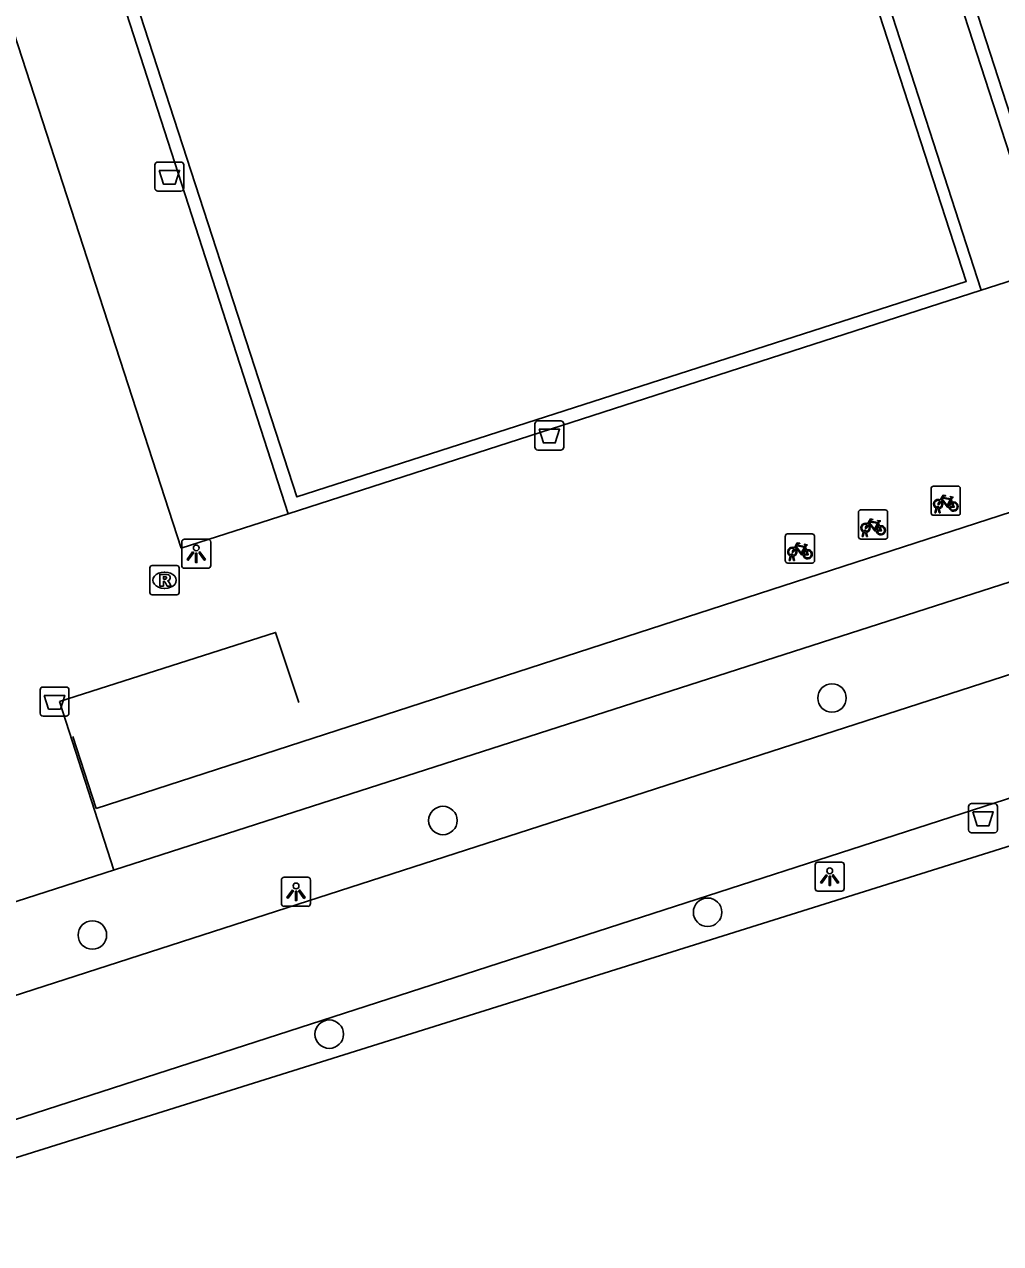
# Model space of a CAD drawing. Extents: x 158087 to 159494, y 382905 to 383981.
# Drawn here: x 159189.99 to 159223.49, y 383054.29 to 383096.14 of the extents above; entities that cross this region are included whole.
import ezdxf

# ---------------------------------------------------------------- set-up
doc = ezdxf.new("R2010")
doc.units = 0
for name, color, linetype in [('IMGEO_Afvalbak', 7, 'Continuous'), ('IMGEO_Boom', 7, 'Continuous'), ('IMGEO_Fietsenrek', 7, 'Continuous'), ('IMGEO_Fietspad_gesloten', 7, 'Continuous'), ('IMGEO_Groenvoorziening', 7, 'Continuous'), ('IMGEO_Hek', 7, 'Continuous'), ('IMGEO_Lichtpunt', 7, 'Continuous'), ('IMGEO_Rioolput', 7, 'Continuous'), ('IMGEO_Voetpad_open', 7, 'Continuous')]:
    doc.layers.add(name, color=color, linetype=linetype)

msp = doc.modelspace()

# ---------------------------------------------------------------- linework, layer by layer
at = {"layer": 'IMGEO_Afvalbak'}
for p, q in [((159194.57, 383091.416), (159195.36, 383091.416)), ((159195.36, 383091.416), (159194.57, 383091.416)), ((159194.47, 383090.516), (159194.47, 383091.316)), ((159194.47, 383091.316), (159194.47, 383090.516)), ((159195.46, 383091.316), (159195.46, 383090.516)), ((159195.46, 383090.516), (159195.46, 383091.316)), ((159195.36, 383090.416), (159194.57, 383090.416)), ((159194.57, 383090.416), (159195.36, 383090.416)), ((159207.508, 383081.627), (159207.508, 383082.427)), ((159207.508, 383082.427), (159207.508, 383081.627)), ((159207.608, 383082.527), (159208.398, 383082.527)), ((159208.398, 383082.527), (159207.608, 383082.527)), ((159208.498, 383082.427), (159208.498, 383081.627)), ((159208.498, 383081.627), (159208.498, 383082.427)), ((159208.398, 383081.527), (159207.608, 383081.527)), ((159207.608, 383081.527), (159208.398, 383081.527)), ((159190.53, 383072.493), (159190.53, 383073.293)), ((159190.53, 383073.293), (159190.53, 383072.493)), ((159190.63, 383073.393), (159191.42, 383073.393)), ((159191.42, 383073.393), (159190.63, 383073.393)), ((159191.52, 383073.293), (159191.52, 383072.493)), ((159191.52, 383072.493), (159191.52, 383073.293)), ((159191.42, 383072.393), (159190.63, 383072.393)), ((159190.63, 383072.393), (159191.42, 383072.393)), ((159222.393, 383068.49), (159222.393, 383069.29)), ((159222.393, 383069.29), (159222.393, 383068.49)), ((159222.493, 383069.39), (159223.283, 383069.39)), ((159223.283, 383069.39), (159222.493, 383069.39)), ((159223.383, 383069.29), (159223.383, 383068.49)), ((159223.383, 383068.49), (159223.383, 383069.29)), ((159223.283, 383068.39), (159222.493, 383068.39)), ((159222.493, 383068.39), (159223.283, 383068.39))]:
    msp.add_line(p, q, dxfattribs=at)
for points in [[(159194.613, 383091.13), (159195.317, 383091.13), (159195.168, 383090.66), (159194.762, 383090.66), (159194.613, 383091.13)], [(159207.651, 383082.241), (159208.355, 383082.241), (159208.206, 383081.771), (159207.8, 383081.771), (159207.651, 383082.241)], [(159190.673, 383073.107), (159191.377, 383073.107), (159191.228, 383072.637), (159190.822, 383072.637), (159190.673, 383073.107)], [(159222.536, 383069.104), (159223.24, 383069.104), (159223.091, 383068.634), (159222.685, 383068.634), (159222.536, 383069.104)]]:
    msp.add_lwpolyline(points, dxfattribs=at)
for centre, start, end in [((159194.57, 383091.316), 90, 180), ((159194.57, 383091.316), 90, 180), ((159195.36, 383091.316), 0, 90), ((159195.36, 383091.316), 360, 90), ((159194.57, 383090.516), 180, 270), ((159194.57, 383090.516), 180, 270), ((159195.36, 383090.516), 270, 0), ((159195.36, 383090.516), 270, 0), ((159207.608, 383082.427), 90, 180), ((159207.608, 383082.427), 90, 180), ((159208.398, 383082.427), 0, 90), ((159208.398, 383082.427), 360, 90), ((159207.608, 383081.627), 180, 270), ((159207.608, 383081.627), 180, 270), ((159208.398, 383081.627), 270, 0), ((159208.398, 383081.627), 270, 0), ((159190.63, 383073.293), 90, 180), ((159190.63, 383073.293), 90, 180), ((159191.42, 383073.293), 0, 90), ((159191.42, 383073.293), 360, 90), ((159190.63, 383072.493), 180, 270), ((159190.63, 383072.493), 180, 270), ((159191.42, 383072.493), 270, 0), ((159191.42, 383072.493), 270, 0), ((159222.493, 383069.29), 90, 180), ((159222.493, 383069.29), 90, 180), ((159223.283, 383069.29), 0, 90), ((159223.283, 383069.29), 360, 90), ((159222.493, 383068.49), 180, 270), ((159222.493, 383068.49), 180, 270), ((159223.283, 383068.49), 270, 0), ((159223.283, 383068.49), 270, 0)]:
    msp.add_arc(centre, 0.1, start, end, dxfattribs=at)
at = {"layer": 'IMGEO_Boom'}
for centre in [(159217.704, 383073.017), (159204.352, 383068.812), (159213.435, 383065.662), (159192.324, 383064.88), (159200.451, 383061.477)]:
    msp.add_circle(centre, 0.489, dxfattribs=at)
at = {"layer": 'IMGEO_Fietsenrek'}
for p, q in [((159221.108, 383079.365), (159221.108, 383080.206)), ((159221.108, 383080.206), (159221.108, 383079.365)), ((159221.183, 383080.29), (159222.024, 383080.29)), ((159222.024, 383080.29), (159221.183, 383080.29)), ((159222.108, 383080.215), (159222.108, 383079.374)), ((159222.108, 383079.374), (159222.108, 383080.215)), ((159221.795, 383079.839), (159221.831, 383079.744)), ((159218.613, 383078.548), (159218.613, 383079.389)), ((159218.613, 383079.389), (159218.613, 383078.548)), ((159218.688, 383079.473), (159219.529, 383079.473)), ((159219.529, 383079.473), (159218.688, 383079.473)), ((159219.613, 383079.398), (159219.613, 383078.557)), ((159219.613, 383078.557), (159219.613, 383079.398)), ((159222.033, 383079.29), (159221.192, 383079.29)), ((159221.192, 383079.29), (159222.033, 383079.29)), ((159221.235, 383079.374), (159221.274, 383079.534)), ((159221.269, 383079.374), (159221.235, 383079.374)), ((159221.304, 383079.522), (159221.269, 383079.374)), ((159221.346, 383079.546), (159221.345, 383079.55)), ((159221.387, 383079.374), (159221.353, 383079.516)), ((159221.377, 383079.557), (159221.378, 383079.55)), ((159221.385, 383079.52), (159221.42, 383079.374)), ((159221.42, 383079.374), (159221.387, 383079.374)), ((159219.3, 383079.022), (159219.336, 383078.927)), ((159216.103, 383077.726), (159216.103, 383078.567)), ((159216.103, 383078.567), (159216.103, 383077.726)), ((159216.178, 383078.651), (159217.019, 383078.651)), ((159217.019, 383078.651), (159216.178, 383078.651)), ((159217.103, 383078.576), (159217.103, 383077.735)), ((159217.103, 383077.735), (159217.103, 383078.576)), ((159219.538, 383078.473), (159218.697, 383078.473)), ((159218.697, 383078.473), (159219.538, 383078.473)), ((159218.74, 383078.557), (159218.779, 383078.717)), ((159218.774, 383078.557), (159218.74, 383078.557)), ((159218.809, 383078.705), (159218.774, 383078.557)), ((159218.851, 383078.729), (159218.85, 383078.733)), ((159218.892, 383078.557), (159218.858, 383078.699)), ((159218.882, 383078.74), (159218.883, 383078.733)), ((159218.89, 383078.703), (159218.925, 383078.557)), ((159218.925, 383078.557), (159218.892, 383078.557)), ((159216.79, 383078.2), (159216.826, 383078.105)), ((159217.028, 383077.651), (159216.187, 383077.651)), ((159216.187, 383077.651), (159217.028, 383077.651)), ((159216.23, 383077.735), (159216.269, 383077.895)), ((159216.264, 383077.735), (159216.23, 383077.735)), ((159216.299, 383077.883), (159216.264, 383077.735)), ((159216.341, 383077.907), (159216.34, 383077.911)), ((159216.382, 383077.735), (159216.348, 383077.877)), ((159216.372, 383077.918), (159216.373, 383077.911)), ((159216.38, 383077.881), (159216.415, 383077.735)), ((159216.415, 383077.735), (159216.382, 383077.735))]:
    msp.add_line(p, q, dxfattribs=at)
for points in [[(159221.442, 383079.764), (159221.39, 383079.674), (159221.35, 383079.649), (159221.351, 383079.696), (159221.406, 383079.79)], [(159221.421, 383079.816), (159221.516, 383079.98), (159221.602, 383079.966), (159221.604, 383079.957), (159221.548, 383079.946), (159221.521, 383079.901), (159221.777, 383079.86)], [(159221.717, 383079.572), (159221.667, 383079.572), (159221.476, 383079.823), (159221.457, 383079.791)], [(159221.764, 383079.835), (159221.507, 383079.876), (159221.49, 383079.847), (159221.657, 383079.627), (159221.764, 383079.835)], [(159221.812, 383079.737), (159221.782, 383079.814), (159221.673, 383079.596), (159221.716, 383079.596)], [(159221.746, 383079.596), (159221.866, 383079.595), (159221.822, 383079.709)], [(159221.842, 383079.716), (159221.897, 383079.571), (159221.747, 383079.571)], [(159221.777, 383079.86), (159221.802, 383079.909), (159221.796, 383079.913), (159221.773, 383079.917), (159221.761, 383079.924), (159221.76, 383079.927), (159221.762, 383079.932), (159221.857, 383079.917), (159221.859, 383079.907), (159221.849, 383079.894), (159221.837, 383079.888), (159221.823, 383079.894), (159221.795, 383079.839)], [(159218.947, 383078.947), (159218.895, 383078.857), (159218.855, 383078.832), (159218.856, 383078.879), (159218.911, 383078.973)], [(159218.926, 383078.999), (159219.021, 383079.163), (159219.107, 383079.149), (159219.109, 383079.14), (159219.053, 383079.129), (159219.026, 383079.084), (159219.282, 383079.043)], [(159219.222, 383078.755), (159219.172, 383078.755), (159218.981, 383079.006), (159218.962, 383078.974)], [(159219.269, 383079.018), (159219.012, 383079.059), (159218.995, 383079.03), (159219.162, 383078.81), (159219.269, 383079.018)], [(159219.317, 383078.92), (159219.287, 383078.997), (159219.178, 383078.779), (159219.221, 383078.779)], [(159219.251, 383078.779), (159219.371, 383078.778), (159219.327, 383078.892)], [(159219.347, 383078.899), (159219.402, 383078.754), (159219.252, 383078.754)], [(159219.282, 383079.043), (159219.307, 383079.092), (159219.301, 383079.096), (159219.278, 383079.1), (159219.266, 383079.107), (159219.265, 383079.11), (159219.267, 383079.115), (159219.362, 383079.1), (159219.364, 383079.09), (159219.354, 383079.077), (159219.342, 383079.071), (159219.328, 383079.077), (159219.3, 383079.022)], [(159216.437, 383078.125), (159216.385, 383078.035), (159216.345, 383078.01), (159216.346, 383078.057), (159216.401, 383078.151)], [(159216.416, 383078.177), (159216.511, 383078.341), (159216.597, 383078.327), (159216.599, 383078.318), (159216.543, 383078.307), (159216.516, 383078.262), (159216.772, 383078.221)], [(159216.712, 383077.933), (159216.662, 383077.933), (159216.471, 383078.184), (159216.452, 383078.152)], [(159216.759, 383078.196), (159216.502, 383078.237), (159216.485, 383078.208), (159216.652, 383077.988), (159216.759, 383078.196)], [(159216.807, 383078.098), (159216.777, 383078.175), (159216.668, 383077.957), (159216.711, 383077.957)], [(159216.741, 383077.957), (159216.861, 383077.956), (159216.817, 383078.07)], [(159216.837, 383078.077), (159216.892, 383077.932), (159216.742, 383077.932)], [(159216.772, 383078.221), (159216.797, 383078.27), (159216.791, 383078.274), (159216.768, 383078.278), (159216.756, 383078.285), (159216.755, 383078.288), (159216.757, 383078.293), (159216.852, 383078.278), (159216.854, 383078.268), (159216.844, 383078.255), (159216.832, 383078.249), (159216.818, 383078.255), (159216.79, 383078.2)]]:
    msp.add_lwpolyline(points, dxfattribs=at)
for centre, radius, start, end in [((159221.186, 383080.212), 0.0779, 92.4484, 184.2845), ((159221.186, 383080.212), 0.0779, 92.4484, 184.2845), ((159222.03, 383080.212), 0.0779, 2.4484, 94.2845), ((159222.03, 383080.212), 0.0779, 2.4484, 94.2845), ((159221.348, 383079.675), 0.159, 62.6766, 242.1369), ((159221.348, 383079.675), 0.129, 63.3192, 238.903), ((159221.348, 383079.675), 0.129, 283.6043, 43.4302), ((159221.348, 383079.675), 0.159, 283.5766, 46.6042), ((159221.875, 383079.591), 0.159, 113.3408, 178.3217), ((159221.875, 383079.591), 0.159, 187.0065, 105.7708), ((159221.875, 383079.591), 0.129, 113.923, 177.9556), ((159221.875, 383079.591), 0.129, 188.6715, 104.5883), ((159218.691, 383079.395), 0.0779, 92.4484, 184.2845), ((159218.691, 383079.395), 0.0779, 92.4484, 184.2845), ((159219.535, 383079.395), 0.0779, 2.4484, 94.2845), ((159219.535, 383079.395), 0.0779, 2.4484, 94.2845), ((159221.186, 383079.368), 0.0779, 182.4484, 274.2845), ((159221.186, 383079.368), 0.0779, 182.4484, 274.2845), ((159221.328, 383079.546), 0.0499, 12.8025, 158.6934), ((159221.348, 383079.675), 0.159, 253.9967, 271.7867), ((159221.328, 383079.546), 0.0174, 12.8025, 163.4502), ((159221.348, 383079.675), 0.129, 253.415, 269.0204), ((159222.03, 383079.368), 0.0779, 272.4484, 4.2845), ((159222.03, 383079.368), 0.0779, 272.4484, 4.2845), ((159218.853, 383078.858), 0.159, 62.6766, 242.1369), ((159218.853, 383078.858), 0.129, 63.3192, 238.903), ((159218.853, 383078.858), 0.129, 283.6043, 43.4302), ((159218.853, 383078.858), 0.159, 283.5766, 46.6042), ((159219.38, 383078.774), 0.159, 113.3408, 178.3217), ((159219.38, 383078.774), 0.159, 187.0065, 105.7708), ((159219.38, 383078.774), 0.129, 113.923, 177.9556), ((159219.38, 383078.774), 0.129, 188.6715, 104.5883), ((159216.181, 383078.573), 0.0779, 92.4484, 184.2845), ((159216.181, 383078.573), 0.0779, 92.4484, 184.2845), ((159217.025, 383078.573), 0.0779, 2.4484, 94.2845), ((159217.025, 383078.573), 0.0779, 2.4484, 94.2845), ((159218.691, 383078.551), 0.0779, 182.4484, 274.2845), ((159218.691, 383078.551), 0.0779, 182.4484, 274.2845), ((159218.833, 383078.729), 0.0499, 12.8025, 158.6934), ((159218.853, 383078.858), 0.159, 253.9967, 271.7867), ((159218.833, 383078.729), 0.0174, 12.8025, 163.4502), ((159218.853, 383078.858), 0.129, 253.415, 269.0204), ((159219.535, 383078.551), 0.0779, 272.4484, 4.2845), ((159219.535, 383078.551), 0.0779, 272.4484, 4.2845), ((159216.343, 383078.036), 0.159, 62.6766, 242.1369), ((159216.343, 383078.036), 0.129, 63.3192, 238.903), ((159216.343, 383078.036), 0.129, 283.6043, 43.4302), ((159216.343, 383078.036), 0.159, 283.5766, 46.6042), ((159216.87, 383077.952), 0.159, 113.3408, 178.3217), ((159216.87, 383077.952), 0.159, 187.0065, 105.7708), ((159216.87, 383077.952), 0.129, 113.923, 177.9556), ((159216.87, 383077.952), 0.129, 188.6715, 104.5883), ((159216.181, 383077.729), 0.0779, 182.4484, 274.2845), ((159216.181, 383077.729), 0.0779, 182.4484, 274.2845), ((159216.323, 383077.907), 0.0499, 12.8025, 158.6934), ((159216.343, 383078.036), 0.159, 253.9967, 271.7867), ((159216.323, 383077.907), 0.0174, 12.8025, 163.4502), ((159216.343, 383078.036), 0.129, 253.415, 269.0204), ((159217.025, 383077.729), 0.0779, 272.4484, 4.2845), ((159217.025, 383077.729), 0.0779, 272.4484, 4.2845)]:
    msp.add_arc(centre, radius, start, end, dxfattribs=at)
at = {"layer": 'IMGEO_Fietspad_gesloten'}
for points in [[(159177.244, 383058.86), (159177.648, 383058.93), (159297.331, 383097.582), (159315.701, 383103.469)], [(159169.93, 383052.158), (159261.875, 383081.887)]]:
    msp.add_lwpolyline(points, dxfattribs=at)
at = {"layer": 'IMGEO_Groenvoorziening'}
msp.add_lwpolyline([(159262.51, 383080.083), (159170.278, 383051.14)], dxfattribs=at)
at = {"layer": 'IMGEO_Hek'}
for points in [[(159267.97, 383101.532), (159248.205, 383162.485), (159175.755, 383139.283), (159175.71, 383139.269), (159181.265, 383122.198), (159181.283, 383122.143), (159210.828, 383131.678), (159225.073, 383087.742)], [(159212.932, 383117.581), (159209.227, 383129.023), (159185.465, 383121.379), (159199.041, 383079.339)], [(159222.829, 383087.021), (159219.15, 383098.383)], [(159273.101, 383095.369), (159192.454, 383069.229)], [(159222.829, 383087.021), (159199.041, 383079.339)], [(159199.408, 383072.859), (159198.61, 383075.268), (159191.199, 383072.892)], [(159191.199, 383072.892), (159193.054, 383067.106)], [(159192.454, 383069.229), (159191.656, 383071.691)]]:
    msp.add_lwpolyline(points, dxfattribs=at)
at = {"layer": 'IMGEO_Lichtpunt'}
for p, q in [((159196.291, 383078.466), (159195.483, 383078.466)), ((159196.291, 383078.466), (159195.483, 383078.466)), ((159195.389, 383078.371), (159195.389, 383077.564)), ((159195.389, 383078.371), (159195.389, 383077.564)), ((159196.385, 383077.564), (159196.385, 383078.371)), ((159196.385, 383077.564), (159196.385, 383078.371)), ((159195.483, 383077.47), (159196.291, 383077.47)), ((159195.483, 383077.47), (159196.291, 383077.47)), ((159217.126, 383067.287), (159217.126, 383066.48)), ((159217.126, 383067.287), (159217.126, 383066.48)), ((159218.028, 383067.382), (159217.22, 383067.382)), ((159218.028, 383067.382), (159217.22, 383067.382)), ((159218.122, 383066.48), (159218.122, 383067.287)), ((159218.122, 383066.48), (159218.122, 383067.287)), ((159198.812, 383066.767), (159198.812, 383065.96)), ((159198.812, 383066.767), (159198.812, 383065.96)), ((159199.714, 383066.862), (159198.906, 383066.862)), ((159199.714, 383066.862), (159198.906, 383066.862)), ((159199.808, 383065.96), (159199.808, 383066.767)), ((159199.808, 383065.96), (159199.808, 383066.767)), ((159217.22, 383066.386), (159218.028, 383066.386)), ((159217.22, 383066.386), (159218.028, 383066.386)), ((159198.906, 383065.866), (159199.714, 383065.866)), ((159198.906, 383065.866), (159199.714, 383065.866))]:
    msp.add_line(p, q, dxfattribs=at)
for points in [[(159195.763, 383078.035), (159195.802, 383078.007), (159195.614, 383077.745), (159195.576, 383077.772), (159195.763, 383078.035)], [(159195.975, 383078.007), (159196.013, 383078.034), (159196.2, 383077.772), (159196.161, 383077.744), (159195.975, 383078.007)], [(159195.865, 383077.987), (159195.912, 383077.987), (159195.912, 383077.665), (159195.865, 383077.665), (159195.865, 383077.987)], [(159217.5, 383066.951), (159217.539, 383066.923), (159217.351, 383066.661), (159217.313, 383066.688), (159217.5, 383066.951)], [(159217.602, 383066.903), (159217.649, 383066.903), (159217.649, 383066.581), (159217.602, 383066.581), (159217.602, 383066.903)], [(159217.712, 383066.923), (159217.75, 383066.95), (159217.937, 383066.688), (159217.898, 383066.66), (159217.712, 383066.923)], [(159199.186, 383066.431), (159199.225, 383066.403), (159199.037, 383066.141), (159198.999, 383066.168), (159199.186, 383066.431)], [(159199.288, 383066.383), (159199.335, 383066.383), (159199.335, 383066.061), (159199.288, 383066.061), (159199.288, 383066.383)], [(159199.398, 383066.403), (159199.436, 383066.43), (159199.623, 383066.168), (159199.584, 383066.14), (159199.398, 383066.403)]]:
    msp.add_lwpolyline(points, dxfattribs=at)
for centre in [(159195.888, 383078.169), (159217.625, 383067.085), (159199.311, 383066.565)]:
    msp.add_circle(centre, 0.0994, dxfattribs=at)
for centre, start, end in [((159195.483, 383078.371), 90, 180), ((159195.483, 383078.371), 90, 180), ((159196.291, 383078.371), 0, 90), ((159196.291, 383078.371), 0, 90), ((159195.483, 383077.564), 180, 270), ((159195.483, 383077.564), 180, 270), ((159196.291, 383077.564), 270, 0), ((159196.291, 383077.564), 270, 360), ((159217.22, 383067.287), 90, 180), ((159217.22, 383067.287), 90, 180), ((159218.028, 383067.287), 0, 90), ((159218.028, 383067.287), 0, 90), ((159198.906, 383066.767), 90, 180), ((159198.906, 383066.767), 90, 180), ((159199.714, 383066.767), 0, 90), ((159199.714, 383066.767), 0, 90), ((159217.22, 383066.48), 180, 270), ((159217.22, 383066.48), 180, 270), ((159218.028, 383066.48), 270, 0), ((159218.028, 383066.48), 270, 360), ((159198.906, 383065.96), 180, 270), ((159198.906, 383065.96), 180, 270), ((159199.714, 383065.96), 270, 0), ((159199.714, 383065.96), 270, 360)]:
    msp.add_arc(centre, 0.0946, start, end, dxfattribs=at)
at = {"layer": 'IMGEO_Rioolput'}
for p, q in [((159194.299, 383076.634), (159194.299, 383077.486)), ((159194.374, 383077.56), (159195.226, 383077.56)), ((159194.787, 383077.34), (159194.812, 383077.34)), ((159195.3, 383077.486), (159195.3, 383076.634)), ((159194.81, 383076.78), (159194.785, 383076.78)), ((159195.226, 383076.56), (159194.374, 383076.56))]:
    msp.add_line(p, q, dxfattribs=at)
for points in [[(159194.299, 383076.634), (159194.299, 383077.486)], [(159194.374, 383077.56), (159195.226, 383077.56)], [(159194.888, 383077.258), (159194.636, 383077.26), (159194.636, 383076.86)], [(159194.814, 383077.179), (159194.76, 383077.179), (159194.76, 383077.098)], [(159195.3, 383077.486), (159195.3, 383076.634)], [(159194.636, 383076.86), (159194.76, 383076.86), (159194.76, 383077.022), (159194.771, 383077.022)], [(159194.76, 383077.098), (159194.812, 383077.098)], [(159194.818, 383076.993), (159194.889, 383076.86), (159195.029, 383076.86), (159194.964, 383076.986)], [(159195.226, 383076.56), (159194.374, 383076.56)]]:
    msp.add_lwpolyline(points, dxfattribs=at)
for centre, radius, start, end in [((159194.376, 383077.484), 0.0765, 91.552, 178.448), ((159194.376, 383077.484), 0.0765, 91.552, 178.448), ((159194.82, 383077.083), 0.0964, 77.0061, 93.1865), ((159194.834, 383077.14), 0.0378, 276.6634, 79.6772), ((159194.887, 383077.148), 0.109, 350.3612, 89.416), ((159195.224, 383077.484), 0.0765, 1.552, 88.448), ((159195.224, 383077.484), 0.0765, 1.552, 88.448), ((159194.77, 383076.969), 0.0533, 26.0293, 88.6989), ((159194.796, 383077.287), 0.19, 274.7715, 282.9687), ((159194.885, 383077.148), 0.112, 277.5842, 350.9817), ((159194.869, 383076.933), 0.108, 29.5134, 73.7905), ((159194.376, 383076.636), 0.0765, 181.552, 268.448), ((159194.376, 383076.636), 0.0765, 181.552, 268.448), ((159195.224, 383076.636), 0.0765, 271.552, 358.448), ((159195.224, 383076.636), 0.0765, 271.552, 358.448)]:
    msp.add_arc(centre, radius, start, end, dxfattribs=at)
for centre, major_axis, ratio, start_param, end_param in [((159194.786, 383077.06), (-0.387, 0.002), 0.722429, 4.712389, 7.853982), ((159194.811, 383077.06), (-0.39, 0.002), 0.717154, 1.570796, 4.712389)]:
    msp.add_ellipse(centre, major_axis=major_axis, ratio=ratio, start_param=start_param, end_param=end_param, dxfattribs=at)
at = {"layer": 'IMGEO_Voetpad_open'}
for points in [[(159195.367, 383078.165), (159199.041, 383079.339), (159222.829, 383087.021), (159225.073, 383087.742), (159267.97, 383101.532), (159248.205, 383162.485), (159175.755, 383139.283), (159181.309, 383122.215), (159181.265, 383122.198), (159181.096, 383122.135), (159188.361, 383099.751), (159195.367, 383078.165)], [(159225.36, 383088.271), (159205.85, 383148.455), (159247.9, 383161.922), (159267.424, 383101.822), (159225.36, 383088.271)], [(159218.757, 383098.255), (159222.313, 383087.316), (159199.334, 383079.92), (159185.973, 383121.083), (159208.938, 383128.456), (159212.518, 383117.443)], [(159315.771, 383106.592), (159193.088, 383067.117), (159176.27, 383061.706)]]:
    msp.add_lwpolyline(points, dxfattribs=at)

doc.saveas('drawing.dxf')
